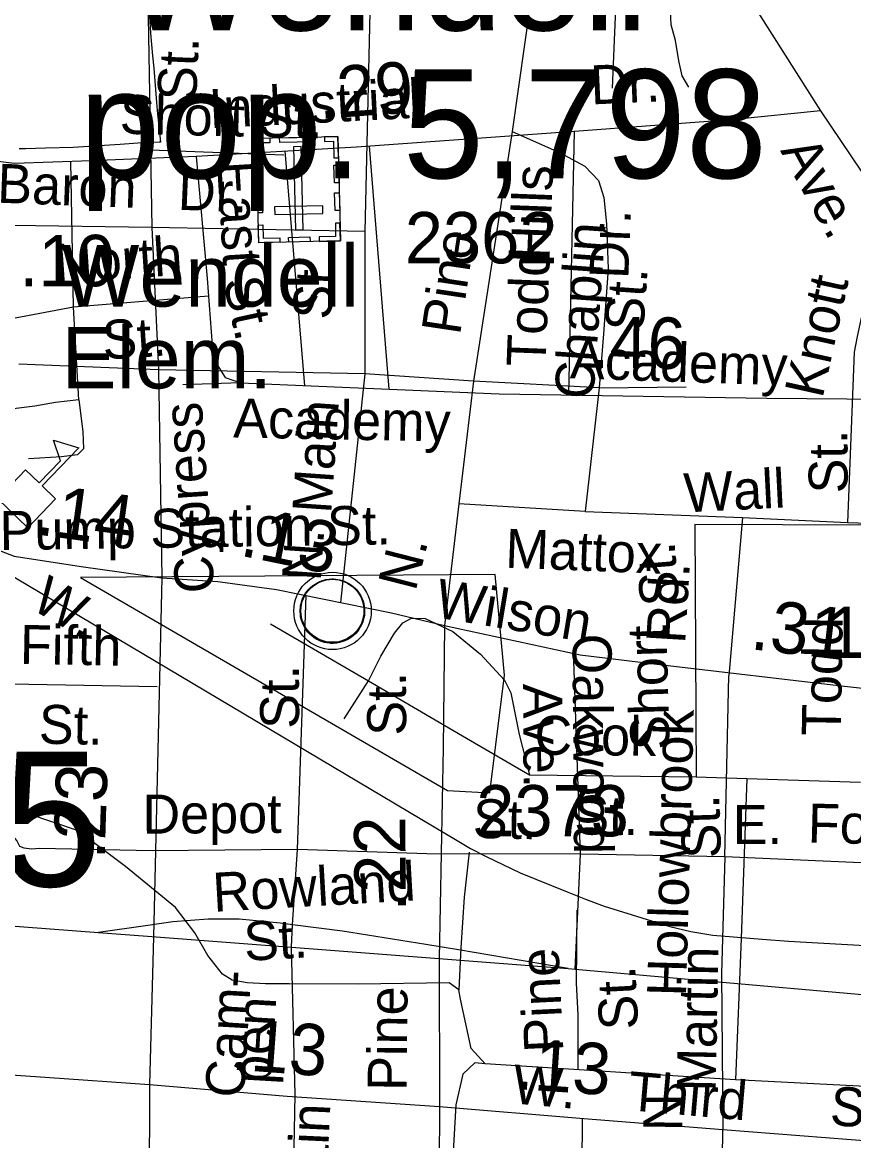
# Model space of a CAD drawing. Extents: x 2169602 to 2449496, y 721995 to 810662.
# Drawn here: x 2426456 to 2428481, y 804442 to 807165 of the extents above; entities that cross this region are included whole.
import ezdxf

# ---------------------------------------------------------------- set-up
doc = ezdxf.new("R2010")
doc.units = 0
doc.layers.add('Default', color=7, linetype='Continuous')

msp = doc.modelspace()

# ---------------------------------------------------------------- linework, layer by layer
at = {"layer": 'Default'}
for p, q in [((2427308, 807410.2), (2427290.9, 806655.3)), ((2427720.3, 807399.9), (2427649.6, 806899.5)), ((2426761.6, 807250.9), (2426771.4, 806665.6)), ((2427649.6, 806899.5), (2427555.6, 806291.3)), ((2427787.5, 806257.5), (2427801.7, 806899.6)), ((2427096, 806851), (2427143.3, 806280.7)), ((2427301, 806863.5), (2427349.2, 806271.8)), ((2426580.8, 806471.7), (2426574.4, 806826.1)), ((2426771.4, 806665.6), (2426431.3, 806670.3)), ((2427290.9, 806655.3), (2426771.4, 806665.6)), ((2426771.4, 806665.6), (2426787.9, 806319)), ((2427290.9, 806655.3), (2427290.9, 806308.7)), ((2426909.4, 806498.5), (2426580.8, 806471.7)), ((2426580.8, 806471.7), (2426392.8, 806435.7)), ((2426593.9, 806245.9), (2426580.8, 806471.7)), ((2426787.9, 806319), (2426447.5, 806332.8)), ((2427290.9, 806308.7), (2426787.9, 806319)), ((2426787.9, 806319), (2426796.2, 805812.4)), ((2427290.9, 806308.7), (2427231.5, 805752.1)), ((2427555.6, 806291.3), (2427290.9, 806308.7)), ((2427555.6, 806291.3), (2427519.5, 805992.1)), ((2427861.2, 806275), (2427555.6, 806291.3)), ((2427861.2, 806275), (2427827, 805973.8)), ((2427861.2, 806275), (2428073, 806277.4)), ((2427519.5, 805992.1), (2427484.7, 805696.2)), ((2427827, 805973.8), (2427519.5, 805992.1)), ((2427827, 805973.8), (2428210.4, 805959.1)), ((2428210.4, 805959.1), (2428177.5, 805573.7)), ((2428210.4, 805959.1), (2428466.4, 805946.7)), ((2428466.4, 805946.7), (2429099.9, 805929.7)), ((2428521.3, 805940.3), (2428094.6, 805941.9)), ((2428094.6, 805941.9), (2428097.8, 805327.6)), ((2427126.6, 805150.4), (2427147.6, 805769.4)), ((2427060.9, 805700.5), (2427299.9, 805561.4)), ((2427815.7, 805139.3), (2427799.6, 805610.4)), ((2428167.3, 805132.4), (2428177.5, 805573.7)), ((2426427.5, 805554), (2426784.5, 805547.2)), ((2427240, 805468.6), (2427299.9, 805561.4)), ((2427299.9, 805561.4), (2427538.5, 805422.1)), ((2427538.5, 805422.1), (2427692.1, 805332.6)), ((2427692.1, 805332.6), (2428097.8, 805327.6)), ((2428097.8, 805327.6), (2428221.3, 805323.2)), ((2428221.3, 805323.2), (2428207.3, 804933.7)), ((2428221.3, 805323.2), (2428498.4, 805314.5)), ((2427126.6, 805150.4), (2426772.3, 805147.6)), ((2427114.2, 804967.4), (2427126.6, 805150.4)), ((2427441.6, 805140.2), (2427126.6, 805150.4)), ((2427815.7, 805139.3), (2427441.6, 805140.2)), ((2427803.4, 804859.3), (2427815.7, 805139.3)), ((2428167.3, 805132.4), (2427815.7, 805139.3)), ((2428167.3, 805132.4), (2428159.7, 804848.9)), ((2425786.6, 805013.7), (2426642.2, 804948.3)), ((2426762.3, 804965.8), (2426642.2, 804948.3)), ((2427111.6, 804912.4), (2427114.2, 804967.4)), ((2426642.2, 804948.3), (2426760.9, 804939.2)), ((2427120.8, 804554.3), (2427111.6, 804912.4)), ((2428207.3, 804933.7), (2428193.6, 804589.8)), ((2427439.3, 804887.3), (2427786.2, 804860.8)), ((2428159.7, 804848.9), (2428162.8, 804468.3)), ((2427583.9, 804628.6), (2427558.6, 804631)), ((2428193.6, 804589.8), (2427583.9, 804628.6)), ((2428742.7, 804561.8), (2428193.6, 804589.8)), ((2427115.7, 804270.8), (2427120.8, 804554.3)), ((2427472.2, 804524.9), (2427470.5, 804247.4)), ((2427820, 804495.9), (2427817.6, 804220.1))]:
    msp.add_line(p, q, dxfattribs=at)
for points in [[(2427392.8, 808681.8), (2427480.7, 808512.2), (2427637.1, 808229.5), (2427759.6, 808019), (2427833.3, 807876.6), (2427999.7, 807574), (2428223.1, 807230.5), (2428400.5, 806949.9)], [(2427909.7, 807392.9), (2427893.2, 807005.1)], [(2426763.5, 807221.2), (2426768.7, 807138.7), (2426773.7, 807083.9), (2426776.5, 807053.8), (2426783.2, 806970), (2426785, 806950.1), (2426793.2, 806873.6)], [(2426763.5, 807221.2), (2426768.7, 807138.7), (2426773.7, 807083.9), (2426776.5, 807053.8), (2426783.2, 806970), (2426785, 806950.1), (2426793.2, 806873.6)], [(2428079.5, 807007), (2428063.7, 807035), (2428055.3, 807071.2), (2428047.1, 807121.1), (2428036.9, 807158.7), (2428034.6, 807212.6)], [(2426880.1, 806838.2), (2426623.7, 806827.8), (2426437.5, 806821.5), (2426295.2, 806838.2), (2426021, 806892.7), (2425732.2, 806955.5), (2425557.5, 806986.9), (2424986.1, 807072.8), (2424835.5, 807089.6), (2424730.8, 807062.3), (2424649.2, 806984.8), (2424603.2, 806880.1), (2424601.8, 806833.9)], [(2428400.5, 806949.9), (2428192.3, 806928.3), (2427822.9, 806901.1), (2427270.4, 806861.3), (2426880.1, 806838.2)], [(2428400.5, 806949.9), (2428525, 806765.6), (2428641.1, 806596), (2428773.5, 806382.3)], [(2427649.6, 806899.5), (2427765, 806847.9), (2427826.8, 806814.9), (2427859.8, 806779.9), (2427872.7, 806738.7), (2427879.4, 806674.6), (2427883.2, 806564.5), (2427871.9, 806406.8), (2427861.2, 806275)], [(2426793.2, 806873.6), (2426789.5, 806873.4), (2426738, 806870.4), (2426694.5, 806867.6), (2426580.5, 806860.4), (2426512.5, 806858.6), (2426464.2, 806857.3), (2426448.7, 806857)], [(2426793.2, 806873.6), (2426789.5, 806873.4), (2426738, 806870.4), (2426694.5, 806867.6), (2426580.5, 806860.4), (2426512.5, 806858.6), (2426464.2, 806857.3), (2426448.7, 806857)], [(2427093, 806841.7), (2426768.1, 806853.5)], [(2428979.5, 806848.7), (2428974.7, 806844.1), (2428948, 806808.6), (2428926.9, 806759.1), (2428901.8, 806701.6), (2428883, 806666), (2428858.5, 806640.5), (2428818.1, 806621.3), (2428763.8, 806602.4), (2428693.6, 806593.9), (2428643.6, 806592.9), (2428611.7, 806595.6), (2428577.6, 806594.3), (2428557.5, 806586.7), (2428535.2, 806571.1), (2428514.2, 806523.6), (2428502.9, 806459.8), (2428489.7, 806400.1), (2428482.9, 806362.2), (2428466.4, 805946.7)], [(2426880.1, 806838.2), (2426906.3, 806540.9), (2426920.9, 806346.1), (2426950.2, 806300), (2426987.9, 806287.5), (2427617.8, 806260.2), (2428269.7, 806249.8), (2428853.6, 806245.2)], [(2426987.9, 806287.5), (2426847.6, 806281.9)], [(2426593.9, 806245.9), (2426536.7, 806239.4), (2426486.8, 806230.4), (2426434.9, 806223.8), (2426366, 806214.3)], [(2426593.9, 806245.9), (2426603.7, 806169), (2426605.3, 806126.5), (2426590.6, 806111.7), (2426551.4, 806106.8), (2426471.3, 806101.9)], [(2426088.9, 806060.6), (2426192.5, 805982.1), (2426311.7, 805913), (2426436.3, 805864.8), (2426599.5, 805839.7), (2426796.2, 805812.4)], [(2426379.1, 805847.7), (2427520, 805169.8), (2427548.4, 805152.9), (2427586.6, 805133.4), (2427669, 805094.1), (2427707.2, 805078.5), (2427783.6, 805047.3), (2427827.8, 805029.8), (2427873.8, 805012.3), (2428034, 804962.8), (2428084.7, 804950.6), (2428138, 804942.3), (2428188.9, 804938.1), (2428258.9, 804932.4), (2428323, 804927.1), (2428595.3, 804911.9)], [(2427492, 805294.6), (2427595.5, 805288.6), (2427631, 805574.8), (2427608.2, 805820.6), (2426598, 805813.4), (2427492, 805294.6)], [(2427492, 805294.6), (2427595.5, 805288.6), (2427631, 805574.8), (2427608.2, 805820.6), (2426598, 805813.4), (2427492, 805294.6)], [(2426796.2, 805812.4), (2426775.8, 804938), (2426766.4, 804578.3)], [(2426796.2, 805812.4), (2426932.2, 805803), (2427075.6, 805784.2), (2427355.5, 805726.6), (2427484.7, 805696.2)], [(2427299.9, 805561.4), (2427329.3, 805621.4), (2427363.3, 805677.8), (2427383.3, 805702.5)], [(2427383.3, 805702.5), (2427404.5, 805714.2), (2427437.3, 805713.1), (2427505.4, 805681.4), (2427572.3, 805626.4), (2427631.2, 805562.6), (2427646.4, 805532.1), (2427666.4, 805431), (2427692.1, 805332.6)], [(2427484.7, 805696.2), (2427481.6, 805398.2), (2427471.8, 804884.8), (2427472.2, 804524.9)], [(2427484.7, 805696.2), (2427815.4, 805625), (2428022.6, 805599.9), (2428451.6, 805549.6), (2428821, 805507.7), (2429096.2, 805485.7)], [(2426772.3, 805147.6), (2426498.5, 805153.2), (2426478.4, 805151.6), (2426460.5, 805154), (2426450.6, 805158.2), (2426442.9, 805172.3), (2426435.1, 805182.5), (2426427.7, 805212.6), (2426425.1, 805396.2)], [(2427523.7, 804786.3), (2427519.8, 804808.5), (2427496.4, 804825.7), (2427274.4, 804822.5), (2427106.3, 804823.2), (2427049, 804823.2), (2427003.6, 804825.6), (2426967.7, 804832.7), (2426943.8, 804847.1), (2426908, 804892.5), (2426876.9, 804947.5), (2426829.1, 805009.6), (2426707.8, 805109.4), (2426590.5, 805197), (2426470.2, 805237.7)], [(2427544.8, 805144.4), (2427532.3, 805034.9), (2427524.5, 804911.4), (2427519.8, 804808.5)], [(2429293.2, 805101.4), (2428665.1, 805110.7), (2428167.3, 805132.4)], [(2427806.8, 805003), (2427805.2, 804824.7), (2427809.9, 804748.1), (2427809.9, 804614.2)], [(2427439.6, 804919.2), (2427236.2, 804952.1), (2427114.2, 804967.4), (2427084.6, 804971.2), (2426984.8, 804981.2), (2426908.8, 804980.8), (2426822.7, 804974.6), (2426762.3, 804965.8)], [(2426760.9, 804939.2), (2427111.6, 804912.4), (2427439.3, 804887.3)], [(2427786.2, 804860.8), (2427519.2, 804906.3), (2427439.6, 804919.2)], [(2427786.2, 804860.8), (2427803.4, 804859.3), (2428115.6, 804831.6), (2428520.7, 804795.7), (2428910.4, 804782.6), (2429107.5, 804782.6), (2429226.3, 804779.7), (2429272.4, 804781.1), (2429299.5, 804780.4)], [(2427583.9, 804628.6), (2427549.5, 804666.1), (2427523.7, 804786.3)], [(2425726.8, 804674.6), (2426086.8, 804625.4), (2426511.6, 804596.1), (2426766.4, 804578.3)], [(2427558.6, 804631), (2427529.3, 804603.2), (2427512.5, 804529.1), (2427500.6, 804328.3), (2427491, 804287.7), (2427467.1, 804263.8), (2427433.7, 804249.4), (2427385.9, 804237.5), (2427352.4, 804220.7), (2427345.3, 804194.4)], [(2426766.4, 804578.3), (2426765.4, 804319.7), (2426758, 803999.2), (2426744.4, 803666.2), (2426737.6, 803221.2), (2426664.4, 803219.1), (2426585.9, 803206.6), (2426526.3, 803178.3), (2426472.9, 803116.5), (2426442.6, 803033.8), (2426403.3, 802810.7), (2426368.8, 802606.6), (2426324.3, 802337.4), (2426298.2, 802229.6), (2426250, 802113.4), (2426177.3, 801996.1), (2425920.9, 801634.8), (2425570.4, 801142.7), (2425365.8, 800866.2), (2425085.4, 800475.6), (2425044.9, 800426.8)], [(2426766.4, 804578.3), (2427101.8, 804550), (2427472.2, 804524.9)], [(2427472.2, 804524.9), (2427823.8, 804495.6), (2428162.8, 804468.3)], [(2427815.4, 800434.8), (2427807, 800583.5), (2427823.8, 800675.6), (2427871.9, 800809.7), (2427965.1, 801008.6), (2428078.1, 801236.9), (2428109.5, 801389.8), (2428122, 801490.3), (2428125.2, 801984.6), (2428127.2, 802522.8), (2428145, 803058.9), (2428144, 803848.4), (2428144, 804078.8), (2428160.7, 804328), (2428162.8, 804468.3)], [(2428162.8, 804468.3), (2428600.2, 804434.8), (2429076.3, 804399.2), (2429370.3, 804382.1)]]:
    msp.add_lwpolyline(points, dxfattribs=at)
for points in [[(2427231.1, 806632.7), (2427032.1, 806628), (2427026.1, 806882.6), (2427225.2, 806887.3)], [(2427059.3, 806883.4), (2427059.5, 806871.9), (2427037.5, 806871.4), (2427038.5, 806831), (2427027.4, 806830.7), (2427026.1, 806882.6)], [(2427168, 806874.4), (2427083.2, 806872.5), (2427082.9, 806883.9), (2427167.7, 806885.8)], [(2427192.1, 806886.4), (2427192.4, 806875), (2427214.4, 806875.5), (2427215.3, 806835.1), (2427226.4, 806835.3), (2427225.2, 806887.2)], [(2427121.5, 806659.4), (2427140.1, 806659.9), (2427135.4, 806862.6), (2427116.7, 806862.2)], [(2427226.8, 806817.4), (2427227.9, 806774.1), (2427216.5, 806773.8), (2427215.5, 806817.1)], [(2427039.2, 806810.6), (2427040.2, 806767.3), (2427028.8, 806767.1), (2427027.8, 806810.4)], [(2427040.7, 806744.7), (2427041.7, 806701.4), (2427030.4, 806701.1), (2427029.3, 806744.4)], [(2427228.4, 806750.2), (2427229.4, 806706.9), (2427218, 806706.6), (2427217, 806749.9)], [(2427188.7, 806699.8), (2427188.3, 806718.5), (2427070.6, 806715.7), (2427071, 806697)], [(2427031, 806671.4), (2427042.4, 806671.7), (2427043.1, 806639.5), (2427083.7, 806640.4), (2427083.9, 806629.3), (2427032.1, 806628.1)], [(2427230.1, 806676), (2427218.8, 806675.7), (2427219.5, 806643.6), (2427179, 806642.6), (2427179.3, 806631.5), (2427231.1, 806632.7)], [(2427157.1, 806631), (2427105.3, 806629.8), (2427105, 806641.2), (2427156.8, 806642.4)], [(2426396.2, 806004.8), (2426464.2, 806075.2), (2426497.4, 806043.2), (2426549.5, 806097.2), (2426532.5, 806147.3), (2426593.6, 806129), (2426504.3, 806036.6), (2426537.4, 806004.6), (2426469.3, 805934.1)], [(2427134.3, 805744), (2427135.2, 805749.6), (2427137, 805756.2), (2427139.9, 805763.4), (2427142.9, 805769.1), (2427146.2, 805774.9), (2427150, 805780), (2427153.9, 805784.4), (2427158.5, 805788.9), (2427164, 805793.5), (2427169.5, 805797.2), (2427174.4, 805800.1), (2427179.4, 805802.5), (2427184.9, 805804.8), (2427190.5, 805806.6), (2427194.8, 805807.8), (2427199.7, 805808.5), (2427203.8, 805809.2), (2427210.2, 805809.5), (2427214.6, 805809.4), (2427220.3, 805809.1), (2427225.2, 805808.4), (2427230.1, 805807.4), (2427235.1, 805806), (2427240.3, 805804.1), (2427246.9, 805801.2), (2427253.2, 805797.7), (2427258.2, 805794.1), (2427263.4, 805790.1), (2427266.7, 805787), (2427270.8, 805782.6), (2427274.7, 805777.9), (2427277.8, 805773.3), (2427280.9, 805768.3), (2427283.4, 805763.1), (2427285.4, 805758.1), (2427287, 805753.1), (2427288.2, 805748.5), (2427289.3, 805742.5), (2427290, 805737.8), (2427290.2, 805731.8), (2427290, 805726), (2427289.5, 805720.3), (2427288.5, 805714.8), (2427286.9, 805708.6), (2427285, 805702.8), (2427282.7, 805697.7), (2427279.5, 805691.7), (2427276.3, 805686.4), (2427272.8, 805681.7), (2427268.6, 805677), (2427263.3, 805672), (2427258.3, 805667.9), (2427253.3, 805664.4), (2427248.9, 805661.9), (2427242.1, 805658.7), (2427235, 805656), (2427229, 805654.5), (2427222.4, 805653.2), (2427218, 805652.8), (2427213.5, 805652.5), (2427207.9, 805652.5), (2427203.7, 805652.9), (2427198, 805653.6), (2427192.1, 805654.9), (2427187.5, 805656.3), (2427182.3, 805658.1), (2427177.7, 805660.1), (2427173.8, 805662.4), (2427167, 805666.4), (2427161.4, 805670.7), (2427156.5, 805675.2), (2427152.1, 805680), (2427148.9, 805684), (2427145.9, 805688.2), (2427141.8, 805695.3), (2427140.1, 805698.8), (2427138.4, 805702.8), (2427135.8, 805711), (2427134.3, 805718.1), (2427133.6, 805723.2), (2427133.2, 805729.6), (2427133.2, 805734.3), (2427133.7, 805740.7)]]:
    msp.add_lwpolyline(points, close=True, dxfattribs=at)
for centre, radius in [((2427211.9, 805731.6), 94.3), ((2427211.6, 805731.9), 76.7)]:
    msp.add_circle(centre, radius, dxfattribs=at)

# ---------------------------------------------------------------- texts
for s, height, p in [('Wendell', 265, (2426700.1, 807145.5)), ('pop. 5,798', 265, (2426595.1, 806785.4)), ('2362', 125, (2427388, 806578.1)), ('Wendell', 150, (2426552.2, 806472.8)), ('Elem.', 150, (2426552.2, 806273.5)), ('1007', 125, (2428415.1, 805617.3)), ('215', 328.08, (2425917.9, 805060.9)), ('2373', 125, (2427562, 805182.5))]:
    msp.add_text(s, height=height, dxfattribs=at).set_placement(p)
for s, height, rotation, p in [(' St.', 95, 87.4959, (2426878.2, 806937.1)), ('.29', 125, 4.172, (2427180.4, 806929.5)), ('Dr.', 95, 2.5671, (2427842.3, 806965)), ('Industrial', 95, 2.9122, (2426913.1, 806906.9)), ('Short St.', 95, 358.6279, (2426693, 806894.1)), ('Ave.', 95, 298.7677, (2428301.7, 806852.8)), ('Baron', 95, 357.8245, (2426394, 806726)), ('East', 95, 273.5022, (2426930.3, 806825.2)), ('Dr.', 95, 357.5588, (2426834.1, 806708.9)), ('Hills', 95, 87.83, (2427740.3, 806576.5)), ('Dr.', 95, 87.83, (2427932.4, 806539.2)), ('Pine', 95, 81.5323, (2427522.3, 806401.5)), ('Chaplin', 95, 85.9242, (2427847, 806245)), ('.10', 125, 0.0801, (2426448.9, 806522.2)), ('North', 95, 3.7602, (2426538.9, 806530)), ('Todd', 95, 87.83, (2427730.7, 806325.3)), (' St.', 95, 86.4558, (2427206.9, 806404.5)), (' St.', 95, 282.2598, (2426937.8, 806570.5)), (' St.', 95, 85.9242, (2427966.3, 806375)), ('Knott', 95, 77.5159, (2428405.3, 806246.9)), (' St.', 95, 3.7602, (2426618.7, 806341.4)), ('.46', 125, 359.1959, (2427839.3, 806323.9)), ('Academy', 95, 358.1111, (2427789.6, 806298.1)), ('Academy', 95, 358.8924, (2426969.4, 806154.1)), ('Cypress', 95, 93.8739, (2426924.6, 805777.9)), ('Main', 95, 86.0569, (2427208.5, 805967.3)), (' St.', 95, 90.3299, (2428467.2, 805982.7)), ('Wall', 95, 2.8878, (2428070.2, 805971.4)), ('.14', 125, 352.1204, (2426487.4, 805918.3)), ('Pump Station St.', 95, 0.846, (2426401.5, 805879.6)), ('.13', 125, 348.3735, (2426983.2, 805867)), ('N. ', 95, 86.0569, (2427183.2, 805802.7)), ('Mattox', 95, 357.7648, (2427631.7, 805837.1)), ('N. ', 95, 75.6816, (2427413.9, 805777.3)), (' St.', 95, 94.603, (2428060.1, 805712.7)), ('Rd.', 95, 86.5707, (2428070.8, 805650.6)), ('W. ', 95, 330.2139, (2426473.6, 805738.6)), ('Wilson', 95, 350.636, (2427458.3, 805716.6)), ('.31', 125, 353.318, (2428227.4, 805638.8)), ('Fifth', 95, 358.9192, (2426449.8, 805602.8)), ('Todd', 95, 89.0176, (2428449.8, 805426.4)), ('Short', 95, 91.6411, (2428033.5, 805394.2)), ('Oakwood', 95, 270.3998, (2427796.5, 805675.8)), ('St.', 95, 90.318, (2427130.7, 805444.8)), (' St.', 95, 90.4582, (2427392, 805392.9)), ('Ave.', 95, 270.2375, (2427676.2, 805554)), (' St.', 95, 358.9192, (2426460.6, 805409.1)), ('Hollowbrook', 95, 88.4222, (2428072.9, 804791.9)), ('Cook', 95, 359.3736, (2427703.4, 805381.7)), ('.23', 125, 88.2505, (2426656.9, 805125.7)), ('Depot', 95, 0.3315, (2426749.2, 805189.1)), (' St.', 95, 358.7016, (2427517.8, 805179.7)), ('St.', 95, 359.3736, (2427800.7, 805187.2)), (' St.', 95, 91.6793, (2428159.5, 805094.7)), ('Fourth', 95, 358.4691, (2428368.9, 805167.9)), ('E. ', 95, 0.1672, (2428187, 805163.7)), ('.22', 125, 90.4582, (2427390.9, 804999.5)), ('Rowland', 95, 3.2717, (2426922.6, 804998.7)), ('St.', 95, 3.2717, (2426998.5, 804879.1)), ('Pine', 95, 92.7638, (2427774.5, 804658.9)), ('Martin', 95, 88.9202, (2428145.3, 804560.4)), ('St.', 95, 92.9908, (2427957.1, 804713.8)), ('Cam-', 95, 86.6827, (2426996.2, 804544.3)), ('Pine', 95, 89.4832, (2427392.5, 804562.5)), ('pen', 95, 86.6827, (2427062.7, 804577.8)), ('.13', 125, 355.7395, (2426963.5, 804615.1)), ('.13', 125, 356.2516, (2427654.3, 804567.3)), ('W. ', 95, 355.0245, (2427647.8, 804532.5)), ('Third', 95, 355.0245, (2427929.1, 804516)), ('N. ', 95, 89.6376, (2428064.1, 804464.5)), (' St.', 95, 356.0671, (2428386.7, 804482)), ('Main', 95, 87.3164, (2427193.9, 804254.8))]:
    msp.add_text(s, height=height, rotation=rotation, dxfattribs=at).set_placement(p)

doc.saveas('drawing.dxf')
